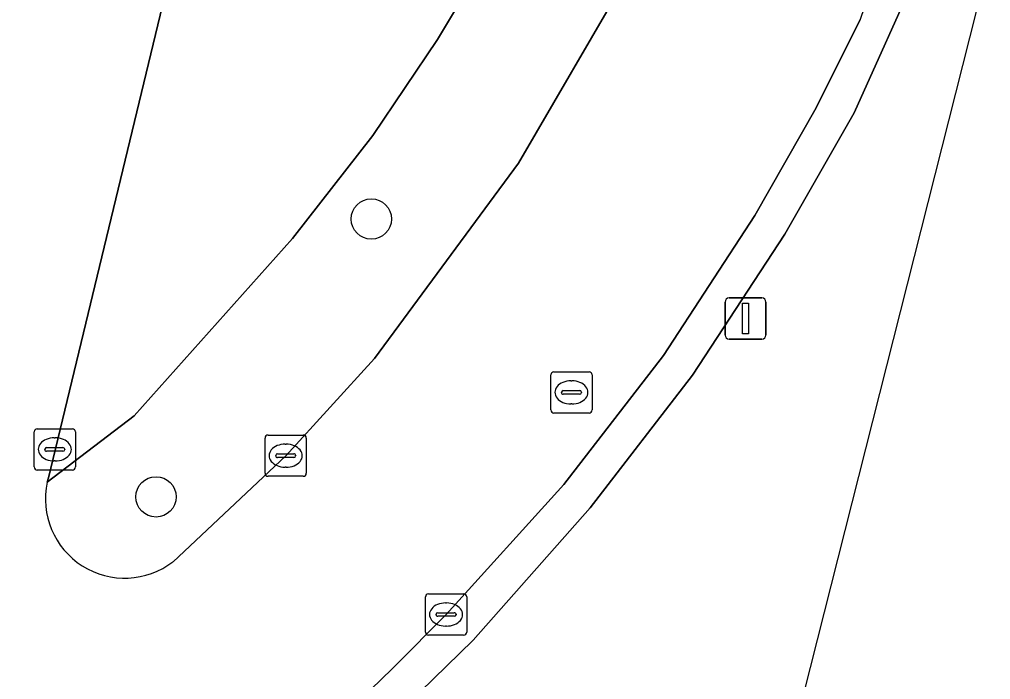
# Model space of a CAD drawing. Extents: x 162803 to 163818, y 381639 to 382475.
# Drawn here: x 163782.14 to 163805.68, y 382219.96 to 382235.97 of the extents above; entities that cross this region are included whole.
import ezdxf

# ---------------------------------------------------------------- set-up
doc = ezdxf.new("R2010")
doc.units = 0
for name, color, linetype in [('IMGEO_Boom', 7, 'Continuous'), ('IMGEO_Groenvoorziening', 7, 'Continuous'), ('IMGEO_Kolk', 7, 'Continuous'), ('IMGEO_Lichtmast', 7, 'Continuous'), ('IMGEO_Rijbaan_lokaal_open', 7, 'Continuous'), ('IMGEO_Rioolput', 7, 'Continuous'), ('IMGEO_Voetpad_open', 7, 'Continuous')]:
    doc.layers.add(name, color=color, linetype=linetype)

msp = doc.modelspace()

# ---------------------------------------------------------------- linework, layer by layer
at = {"layer": 'IMGEO_Boom'}
for centre in [(163790.671, 382231.126), (163785.453, 382224.391)]:
    msp.add_circle(centre, 0.489, dxfattribs=at)
at = {"layer": 'IMGEO_Groenvoorziening'}
for points in [[(163790.015, 382252.915), (163795.435, 382251.812), (163796.728, 382251.214), (163797.196, 382250.551), (163797.39, 382249.985), (163797.422, 382249.306), (163797.138, 382246.774), (163796.452, 382244.299), (163795.617, 382242.05), (163793.743, 382237.932), (163792.273, 382235.475), (163790.708, 382233.151), (163788.764, 382230.654), (163784.925, 382226.352), (163782.817, 382224.749)], [(163789.046, 382250.539), (163782.844, 382224.857), (163782.817, 382224.749), (163784.925, 382226.352), (163788.764, 382230.654), (163790.708, 382233.151), (163792.273, 382235.475), (163793.743, 382237.932)], [(163785.864, 382222.819), (163788.595, 382225.39), (163790.745, 382227.745), (163794.241, 382232.484), (163796.865, 382236.997), (163798.813, 382241.638), (163800.271, 382246.665), (163800.523, 382247.923)], [(163797.119, 382203.681), (163805.68, 382237.504), (163803.965, 382237.249), (163802.376, 382233.699), (163800.69, 382230.757), (163798.453, 382227.34), (163795.977, 382224.123), (163793.136, 382220.917), (163791.855, 382219.663)]]:
    msp.add_lwpolyline(points, dxfattribs=at)
msp.add_arc((163784.693, 382224.341), 1.92, 167.7405, 307.5584, dxfattribs=at)
at = {"layer": 'IMGEO_Kolk'}
for p, q in [((163782.573, 382226.042), (163783.425, 382226.042)), ((163782.498, 382225.116), (163782.498, 382225.968)), ((163782.986, 382225.822), (163783.011, 382225.822)), ((163783.499, 382225.968), (163783.499, 382225.116)), ((163788.094, 382224.964), (163788.094, 382225.816)), ((163788.169, 382225.89), (163789.021, 382225.89)), ((163789.095, 382225.816), (163789.095, 382224.964)), ((163782.8, 382225.585), (163783.198, 382225.585)), ((163788.582, 382225.67), (163788.607, 382225.67)), ((163782.757, 382225.536), (163782.757, 382225.548)), ((163783.195, 382225.499), (163782.797, 382225.499)), ((163783.241, 382225.548), (163783.241, 382225.536)), ((163788.353, 382225.384), (163788.353, 382225.396)), ((163788.791, 382225.347), (163788.393, 382225.347)), ((163788.396, 382225.433), (163788.794, 382225.433)), ((163788.837, 382225.396), (163788.837, 382225.384)), ((163783.009, 382225.262), (163782.984, 382225.262)), ((163788.605, 382225.11), (163788.58, 382225.11)), ((163783.425, 382225.042), (163782.573, 382225.042)), ((163789.021, 382224.89), (163788.169, 382224.89)), ((163792.056, 382222.04), (163792.908, 382222.04)), ((163791.981, 382221.114), (163791.981, 382221.966)), ((163792.469, 382221.82), (163792.494, 382221.82)), ((163792.982, 382221.966), (163792.982, 382221.114)), ((163792.283, 382221.583), (163792.681, 382221.583)), ((163792.24, 382221.534), (163792.24, 382221.546)), ((163792.678, 382221.497), (163792.28, 382221.497)), ((163792.724, 382221.546), (163792.724, 382221.534)), ((163792.492, 382221.26), (163792.467, 382221.26)), ((163792.908, 382221.04), (163792.056, 382221.04))]:
    msp.add_line(p, q, dxfattribs=at)
for points in [[(163782.573, 382226.042), (163783.425, 382226.042)], [(163782.498, 382225.116), (163782.498, 382225.968)], [(163783.499, 382225.968), (163783.499, 382225.116)], [(163788.094, 382224.964), (163788.094, 382225.816)], [(163788.169, 382225.89), (163789.021, 382225.89)], [(163789.095, 382225.816), (163789.095, 382224.964)], [(163783.425, 382225.042), (163782.573, 382225.042)], [(163789.021, 382224.89), (163788.169, 382224.89)], [(163792.056, 382222.04), (163792.908, 382222.04)], [(163791.981, 382221.114), (163791.981, 382221.966)], [(163792.982, 382221.966), (163792.982, 382221.114)], [(163792.908, 382221.04), (163792.056, 382221.04)]]:
    msp.add_lwpolyline(points, dxfattribs=at)
for centre, radius, start, end in [((163782.575, 382225.966), 0.0765, 91.552, 178.448), ((163782.575, 382225.966), 0.0765, 91.552, 178.448), ((163783.423, 382225.966), 0.0765, 1.552, 88.448), ((163783.423, 382225.966), 0.0765, 1.552, 88.448), ((163788.171, 382225.814), 0.0765, 91.552, 178.448), ((163788.171, 382225.814), 0.0765, 91.552, 178.448), ((163789.019, 382225.814), 0.0765, 1.552, 88.448), ((163789.019, 382225.814), 0.0765, 1.552, 88.448), ((163782.797, 382225.545), 0.0403, 85.8775, 175.7526), ((163783.202, 382225.547), 0.0386, 1.7309, 96.639), ((163782.794, 382225.535), 0.0366, 178.938, 274.7102), ((163783.198, 382225.542), 0.043, 264.8664, 352.4533), ((163788.393, 382225.393), 0.0403, 85.8775, 175.7526), ((163788.39, 382225.383), 0.0366, 178.938, 274.7102), ((163788.794, 382225.39), 0.043, 264.8664, 352.4533), ((163788.798, 382225.395), 0.0386, 1.7309, 96.639), ((163782.575, 382225.118), 0.0765, 181.552, 268.448), ((163782.575, 382225.118), 0.0765, 181.552, 268.448), ((163783.423, 382225.118), 0.0765, 271.552, 358.448), ((163783.423, 382225.118), 0.0765, 271.552, 358.448), ((163788.171, 382224.966), 0.0765, 181.552, 268.448), ((163788.171, 382224.966), 0.0765, 181.552, 268.448), ((163789.019, 382224.966), 0.0765, 271.552, 358.448), ((163789.019, 382224.966), 0.0765, 271.552, 358.448), ((163792.058, 382221.964), 0.0765, 91.552, 178.448), ((163792.058, 382221.964), 0.0765, 91.552, 178.448), ((163792.906, 382221.964), 0.0765, 1.552, 88.448), ((163792.906, 382221.964), 0.0765, 1.552, 88.448), ((163792.28, 382221.543), 0.0403, 85.8775, 175.7526), ((163792.685, 382221.545), 0.0386, 1.7309, 96.639), ((163792.277, 382221.533), 0.0366, 178.938, 274.7102), ((163792.681, 382221.54), 0.043, 264.8664, 352.4533), ((163792.058, 382221.116), 0.0765, 181.552, 268.448), ((163792.058, 382221.116), 0.0765, 181.552, 268.448), ((163792.906, 382221.116), 0.0765, 271.552, 358.448), ((163792.906, 382221.116), 0.0765, 271.552, 358.448)]:
    msp.add_arc(centre, radius, start, end, dxfattribs=at)
for centre, major_axis, ratio, start_param, end_param in [((163782.985, 382225.542), (-0.387, 0.002), 0.722429, 4.712389, 7.853982), ((163783.01, 382225.542), (-0.39, 0.002), 0.717154, 1.570796, 4.712389), ((163788.581, 382225.39), (-0.387, 0.002), 0.722429, 4.712389, 7.853982), ((163788.606, 382225.39), (-0.39, 0.002), 0.717154, 1.570796, 4.712389), ((163792.468, 382221.54), (-0.387, 0.002), 0.722429, 4.712389, 7.853982), ((163792.493, 382221.54), (-0.39, 0.002), 0.717154, 1.570796, 4.712389)]:
    msp.add_ellipse(centre, major_axis=major_axis, ratio=ratio, start_param=start_param, end_param=end_param, dxfattribs=at)
at = {"layer": 'IMGEO_Lichtmast'}
for p, q in [((163799.244, 382228.315), (163799.244, 382229.115)), ((163799.244, 382229.115), (163799.244, 382228.315)), ((163799.344, 382229.215), (163800.134, 382229.215)), ((163800.134, 382229.215), (163799.344, 382229.215)), ((163800.234, 382229.115), (163800.234, 382228.315)), ((163800.234, 382228.315), (163800.234, 382229.115)), ((163800.134, 382228.215), (163799.344, 382228.215)), ((163799.344, 382228.215), (163800.134, 382228.215))]:
    msp.add_line(p, q, dxfattribs=at)
msp.add_lwpolyline([(163799.664, 382229.09), (163799.814, 382229.09), (163799.814, 382228.34), (163799.664, 382228.34), (163799.664, 382229.09)], dxfattribs=at)
for centre, start, end in [((163799.344, 382229.115), 90, 180), ((163799.344, 382229.115), 90, 180), ((163800.134, 382229.115), 0, 90), ((163800.134, 382229.115), 360, 90), ((163799.344, 382228.315), 180, 270), ((163799.344, 382228.315), 180, 270), ((163800.134, 382228.315), 270, 0), ((163800.134, 382228.315), 270, 0)]:
    msp.add_arc(centre, 0.1, start, end, dxfattribs=at)
at = {"layer": 'IMGEO_Rijbaan_lokaal_open'}
for points in [[(163782.817, 382224.749), (163782.844, 382224.857), (163789.046, 382250.539)], [(163800.523, 382247.923), (163800.271, 382246.665), (163798.813, 382241.638), (163796.865, 382236.997), (163794.241, 382232.484), (163790.745, 382227.745), (163788.595, 382225.39), (163785.864, 382222.819)], [(163791.24, 382220.291), (163792.482, 382221.54), (163795.333, 382224.695), (163797.751, 382227.818), (163799.969, 382231.209), (163801.455, 382233.823), (163802.518, 382235.965)]]:
    msp.add_lwpolyline(points, dxfattribs=at)
for centre, radius, start, end in [((163804.301, 382235.413), 1.866, 131.5913, 162.8011), ((163784.693, 382224.341), 1.92, 167.7405, 307.5584), ((163778.121, 382233.159), 18.376, 262.5671, 315.5538)]:
    msp.add_arc(centre, radius, start, end, dxfattribs=at)
at = {"layer": 'IMGEO_Rioolput'}
for p, q in [((163795.02, 382226.498), (163795.02, 382227.35)), ((163795.095, 382227.424), (163795.947, 382227.424)), ((163796.021, 382227.35), (163796.021, 382226.498)), ((163795.508, 382227.204), (163795.533, 382227.204)), ((163795.279, 382226.918), (163795.279, 382226.93)), ((163795.717, 382226.881), (163795.319, 382226.881)), ((163795.322, 382226.967), (163795.72, 382226.967)), ((163795.763, 382226.93), (163795.763, 382226.918)), ((163795.531, 382226.644), (163795.506, 382226.644)), ((163795.947, 382226.424), (163795.095, 382226.424))]:
    msp.add_line(p, q, dxfattribs=at)
for points in [[(163795.02, 382226.498), (163795.02, 382227.35)], [(163795.095, 382227.424), (163795.947, 382227.424)], [(163796.021, 382227.35), (163796.021, 382226.498)], [(163795.947, 382226.424), (163795.095, 382226.424)]]:
    msp.add_lwpolyline(points, dxfattribs=at)
for centre, radius, start, end in [((163795.097, 382227.348), 0.0765, 91.552, 178.448), ((163795.097, 382227.348), 0.0765, 91.552, 178.448), ((163795.945, 382227.348), 0.0765, 1.552, 88.448), ((163795.945, 382227.348), 0.0765, 1.552, 88.448), ((163795.319, 382226.927), 0.0403, 85.8775, 175.7526), ((163795.316, 382226.917), 0.0366, 178.938, 274.7102), ((163795.72, 382226.924), 0.043, 264.8664, 352.4533), ((163795.724, 382226.929), 0.0386, 1.7309, 96.639), ((163795.097, 382226.5), 0.0765, 181.552, 268.448), ((163795.097, 382226.5), 0.0765, 181.552, 268.448), ((163795.945, 382226.5), 0.0765, 271.552, 358.448), ((163795.945, 382226.5), 0.0765, 271.552, 358.448)]:
    msp.add_arc(centre, radius, start, end, dxfattribs=at)
for centre, major_axis, ratio, start_param, end_param in [((163795.507, 382226.924), (-0.387, 0.002), 0.722429, 4.712389, 7.853982), ((163795.532, 382226.924), (-0.39, 0.002), 0.717154, 1.570796, 4.712389)]:
    msp.add_ellipse(centre, major_axis=major_axis, ratio=ratio, start_param=start_param, end_param=end_param, dxfattribs=at)
at = {"layer": 'IMGEO_Voetpad_open'}
for points in [[(163791.855, 382219.663), (163793.136, 382220.917), (163795.977, 382224.123), (163798.453, 382227.34), (163800.69, 382230.757), (163802.376, 382233.699), (163803.965, 382237.249)], [(163802.518, 382235.965), (163801.455, 382233.823), (163799.969, 382231.209), (163797.751, 382227.818), (163795.333, 382224.695), (163792.482, 382221.54), (163791.24, 382220.291)]]:
    msp.add_lwpolyline(points, dxfattribs=at)
for centre, radius, start, end in [((163804.301, 382235.413), 1.866, 131.5913, 162.8011), ((163778.121, 382233.159), 18.376, 262.5671, 315.5538)]:
    msp.add_arc(centre, radius, start, end, dxfattribs=at)

doc.saveas('drawing.dxf')
